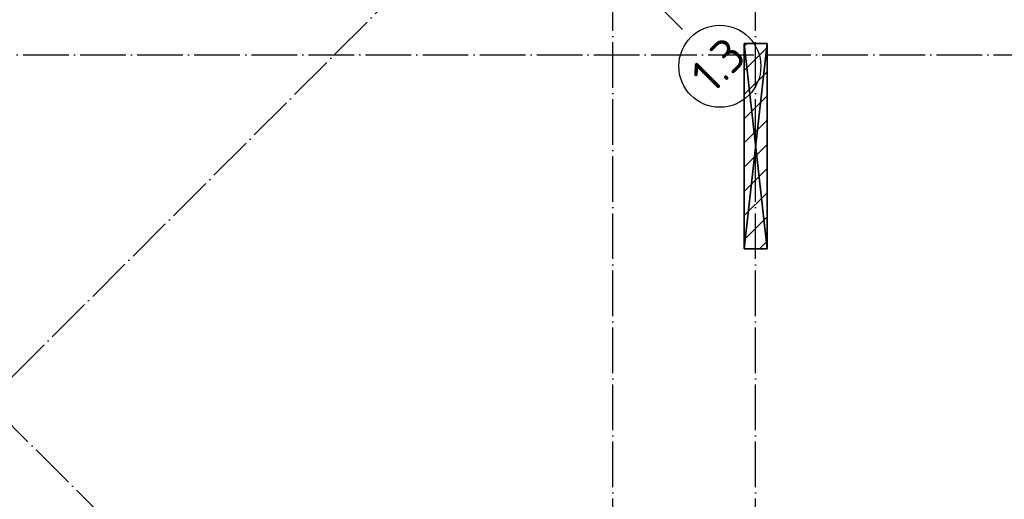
# Model space of a CAD drawing. Header units: millimetres. Extents: x 40580 to 559114, y -343730 to 81020.
# Tile 387 of 656: x 391501 to 400126, y -83316 to -79112. Entities that reach past the tile are written whole.
import ezdxf
from ezdxf.enums import TextEntityAlignment as Align

# ---------------------------------------------------------------- set-up
doc = ezdxf.new("R2010")
doc.units = ezdxf.units.MM
doc.linetypes.add('______11', pattern=[500, 400, -50, 0, -50])
doc.linetypes.add('______5', pattern=[1100, 800, -100, 100, -100])
doc.layers.add('_________1_', color=7, linetype='Continuous')
doc.layers.add('___________________', color=253, linetype='______5')
doc.styles.add('ISOCPEUR', font='isocpeur.ttf')

msp = doc.modelspace()

# ---------------------------------------------------------------- linework, layer by layer
at = {"layer": '_________1_', "color": 253, "linetype": '______5'}
for p, q in [((397848.1, -79344.2, -3800), (397871.2, -79321, -3800)), ((397848.1, -79768.4, -3800), (398048.1, -79568.4, -3800)), ((397848.1, -80192.7, -3800), (398048.1, -79992.7, -3800)), ((397848.1, -80617, -3800), (398048.1, -80417, -3800)), ((397848.1, -81041.2, -3800), (398048.1, -80841.2, -3800))]:
    msp.add_line(p, q, dxfattribs=at)
at = {"layer": '_________1_', "color": 253, "linetype": '______11'}
for p, q in [((397848.1, -79556.3, -3800), (398048.1, -79356.3, -3800)), ((397848.1, -79980.6, -3800), (398048.1, -79780.6, -3800)), ((397848.1, -80404.8, -3800), (398048.1, -80204.8, -3800)), ((397848.1, -80829.1, -3800), (398048.1, -80629.1, -3800)), ((397980.4, -81121, -3800), (398048.1, -81053.4, -3800))]:
    msp.add_line(p, q, dxfattribs=at)
at = {"layer": '___________________', "color": 253, "linetype": '______11'}
for p, q in [((396698.1, -88711, -3800), (396698.1, -38631, -3800)), ((397948.1, -88711, -3800), (397948.1, -46121, -3800)), ((388250.5, -85427, -3800), (406635.3, -67042.2, -3800)), ((397308.6, -79197.4, -3800), (390287, -72175.8, -3800)), ((392634.6, -83871.4, -3800), (385613, -76849.8, -3800)), ((380028.1, -79421, -3800), (408848.1, -79421, -3800))]:
    msp.add_line(p, q, dxfattribs=at)
at = {"layer": '___________________', "color": 7, "linetype": 'Continuous'}
msp.add_circle((397634.3, -79520.5, -3800), 359.3, dxfattribs=at)

# ---------------------------------------------------------------- texts
at = {"layer": '___________________', "color": 7, "linetype": 'Continuous', "style": 'ISOCPEUR', "width": 0.999382}
msp.add_text('1.3', height=300, rotation=45, dxfattribs=at).set_placement((397567.5, -79771.9, -3800), (397885.5, -79453.9, -3800), align=Align.FIT)

# ---------------------------------------------------------------- meshes
at = {"layer": '_________1_'}
mesh = msp.add_polyface(dxfattribs=at)
corners = [(397848.1, -79321, -7600), (397848.1, -81121, -7600), (397848.1, -81121, -4150), (397848.1, -79321, -4150)]
mesh.append_faces([[corners[k] for k in face] for face in [(1, 2, 0)]], dxfattribs={"vtx1": -1})
mesh.append_faces([[corners[k] for k in face] for face in [(2, 3, 0)]], dxfattribs={"vtx2": -1})
mesh = msp.add_polyface(dxfattribs=at)
corners = [(398048.1, -79321, -7600), (397848.1, -79321, -7600), (397848.1, -79321, -4150), (398048.1, -79321, -4150)]
mesh.append_faces([[corners[k] for k in face] for face in [(1, 2, 0)]], dxfattribs={"vtx1": -1})
mesh.append_faces([[corners[k] for k in face] for face in [(2, 3, 0)]], dxfattribs={"vtx2": -1})
mesh = msp.add_polyface(dxfattribs=at)
corners = [(398048.1, -79321, -4150), (397848.1, -79321, -4150), (397848.1, -81121, -4150), (398048.1, -81121, -4150)]
mesh.append_faces([[corners[k] for k in face] for face in [(1, 2, 0)]], dxfattribs={"vtx1": -1})
mesh.append_faces([[corners[k] for k in face] for face in [(2, 3, 0)]], dxfattribs={"vtx2": -1})
mesh = msp.add_polyface(dxfattribs=at)
corners = [(397848.1, -79321, -7600), (398048.1, -79321, -7600), (398048.1, -81121, -7600), (397848.1, -81121, -7600)]
mesh.append_faces([[corners[k] for k in face] for face in [(1, 2, 0)]], dxfattribs={"vtx1": -1})
mesh.append_faces([[corners[k] for k in face] for face in [(2, 3, 0)]], dxfattribs={"vtx2": -1})
mesh = msp.add_polyface(dxfattribs=at)
corners = [(398048.1, -81121, -7600), (398048.1, -79321, -7600), (398048.1, -79321, -4150), (398048.1, -81121, -4150)]
mesh.append_faces([[corners[k] for k in face] for face in [(1, 2, 0)]], dxfattribs={"vtx1": -1})
mesh.append_faces([[corners[k] for k in face] for face in [(2, 3, 0)]], dxfattribs={"vtx2": -1})
mesh = msp.add_polyface(dxfattribs=at)
corners = [(397848.1, -81121, -7600), (398048.1, -81121, -7600), (398048.1, -81121, -4150), (397848.1, -81121, -4150)]
mesh.append_faces([[corners[k] for k in face] for face in [(1, 2, 0)]], dxfattribs={"vtx1": -1})
mesh.append_faces([[corners[k] for k in face] for face in [(2, 3, 0)]], dxfattribs={"vtx2": -1})

doc.saveas('drawing.dxf')
